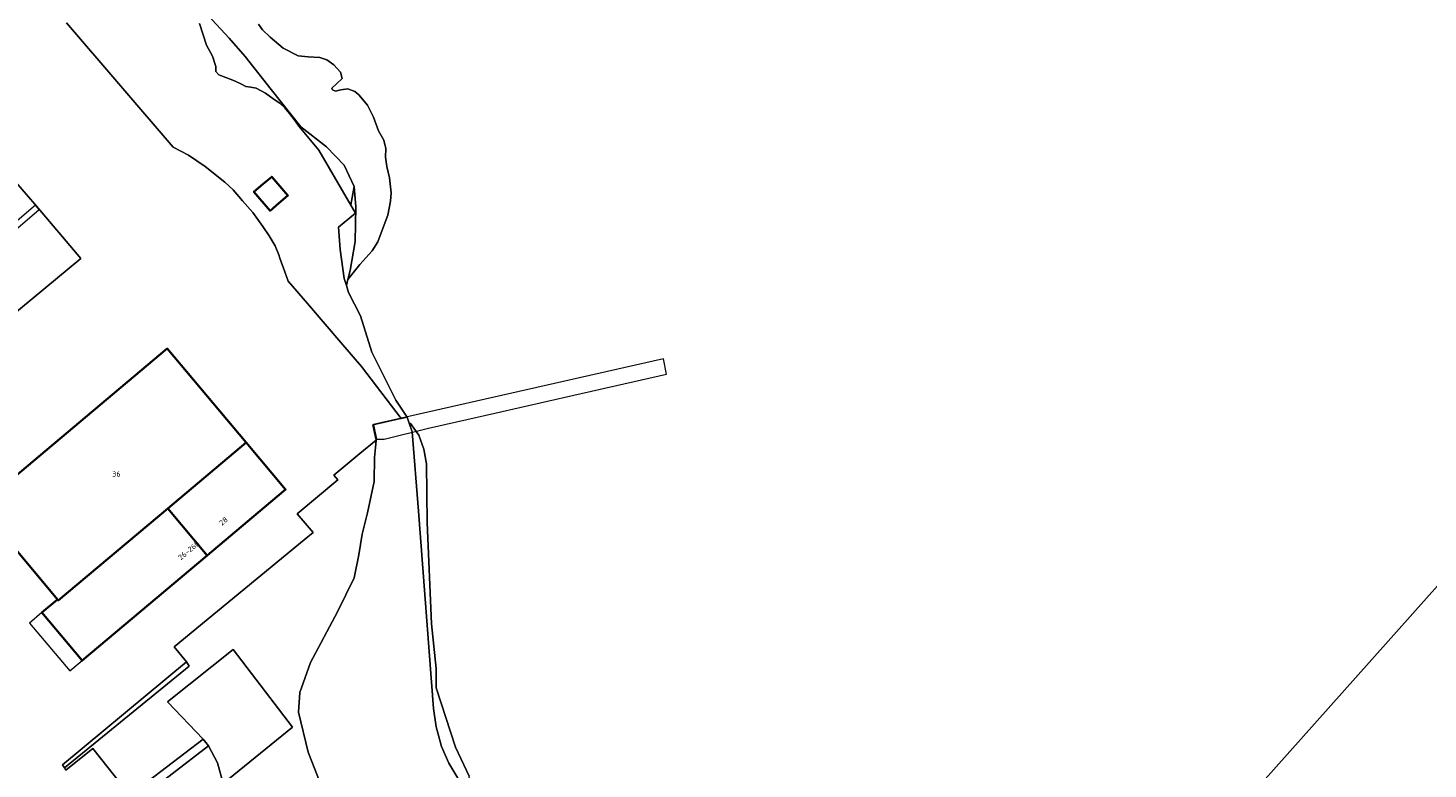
# Model space of a CAD drawing. Header units: metres. Extents: x 149984 to 156489, y 469398 to 478068.
# Tile 604 of 656: x 154035 to 154388, y 474676 to 474863. Entities that reach past the tile are written whole.
import ezdxf
from ezdxf.enums import TextEntityAlignment as Align

# ---------------------------------------------------------------- set-up
doc = ezdxf.new("R2010")
doc.units = ezdxf.units.M
doc.header["$LTSCALE"] = 0.75
for name, color, linetype, lineweight in [('B-WE-GR-RIET-GV', 252, 'Continuous', 13), ('B-WE-GR-STRUIK-GV', 252, 'Continuous', 13), ('B-WE-KW-KUNSTWERK_STEIGER-GV', 6, 'Continuous', 18), ('B-WE-OG-BEBOUWING-GV', 6, 'Continuous', 35), ('B-WE-OG-BEBOUWING-T18', 1, 'Continuous', 18), ('B-WE-OG-BEBOUWING_LUIFEL-GV', 6, 'Continuous', 18), ('B-WE-OG-TERREIN_BEGROEID-GV', 252, 'Continuous', 18), ('B-WE-OG-TERREIN_ERF-GV', 252, 'Continuous', 18), ('B-WE-OG-TERREIN_OEVER-GV', 252, 'Continuous', 18), ('B-WE-OG-TERREIN_ONBEGROEID_ZAND-GV', 252, 'Continuous', 18), ('B-WE-OG-WATER-GV', 252, 'Continuous', 18), ('B-WE-OG-WATER_HAVEN-GV', 252, 'Continuous', 18), ('B-WE-VH-ONVERHARD_ZAND-GV', 252, 'Continuous', 18), ('B-WE-VH-OPENVERHARDING_BETONSTRAATSTEEN-GV', 252, 'Continuous', 18)]:
    doc.layers.add(name, color=color, linetype=linetype, lineweight=lineweight)
doc.styles.add('NLCS-ISO-M750-T18', font='NLCS-ISO.ttf', dxfattribs={"height": 1.35})

msp = doc.modelspace()

# ---------------------------------------------------------------- linework, layer by layer
at = {"layer": 'B-WE-GR-RIET-GV', "flags": 128}
msp.add_lwpolyline([(154080.62, 474866.527), (154085.973, 474860.738), (154090.025, 474856.111), (154096.556, 474847.828), (154104.05, 474838.401), (154110.495, 474833.312), (154114.945, 474828.729), (154117.486, 474823.368), (154117.967, 474818.173), (154117.738, 474809.437), (154116.527, 474802.168), (154115.875, 474799.869), (154118.926, 474803.628), (154122.035, 474807.115), (154123.441, 474809.37), (154124.824, 474812.973), (154126.033, 474816.074), (154126.715, 474819.666), (154126.847, 474821.722), (154126.461, 474825.509), (154125.722, 474828.402), (154125.457, 474830.774), (154125.529, 474832.939), (154124.97, 474835.053), (154123.659, 474837.415), (154122.365, 474840.797), (154120.835, 474843.868), (154118.703, 474846.434), (154117.639, 474847.29), (154115.949, 474847.959), (154114.153, 474847.742), (154112.774, 474847.402), (154112.006, 474847.691), (154111.837, 474848.167), (154113.011, 474849.229), (154114.449, 474850.576), (154114.031, 474852.213), (154112.407, 474854.068), (154110.654, 474855.326), (154108.856, 474855.908), (154105.862, 474856.088), (154103.403, 474856.302), (154099.6, 474858.242), (154096.289, 474861.055), (154094.349, 474862.885), (154093.389, 474864.31)], dxfattribs=at)
at = {"layer": 'B-WE-GR-STRUIK-GV', "flags": 128}
msp.add_lwpolyline([(154078.49, 474864.43), (154080.25, 474859.03), (154081.77, 474856.19), (154082.57, 474853.63), (154082.61, 474852.32), (154083.33, 474851.49), (154085.11, 474850.81), (154087.33, 474849.99), (154089.06, 474849.18), (154090.15, 474848.53), (154091.46, 474848.39), (154092.78, 474848.17), (154095.13, 474846.86), (154097.3, 474845.31), (154098.73, 474844.35), (154099.98, 474843.21), (154101.2, 474841.75), (154102.58, 474839.87), (154103.545, 474838.526), (154108.591, 474832.474), (154116.652, 474818.676), (154116.659, 474818.684), (154117.486, 474823.368), (154114.945, 474828.729), (154110.495, 474833.312), (154104.05, 474838.401), (154096.556, 474847.828), (154090.025, 474856.111), (154085.973, 474860.738), (154080.62, 474866.527)], dxfattribs=at)
at = {"layer": 'B-WE-KW-KUNSTWERK_STEIGER-GV', "flags": 128}
for points in [[(154037.086, 474818.622), (153991.289, 474779.441), (153987.533, 474783.83), (153986.354, 474782.821), (153994.975, 474772.744), (153996.187, 474773.781), (153992.281, 474778.347), (154038.046, 474817.5)], [(154122.387, 474763.267), (154123.137, 474759.625), (154125.115, 474759.645), (154136.298, 474762.348), (154153.022, 474766.185), (154172.958, 474770.733), (154196.359, 474776.02), (154195.548, 474779.871), (154169.921, 474774.03)]]:
    msp.add_lwpolyline(points, close=True, dxfattribs=at)
at = {"layer": 'B-WE-OG-BEBOUWING-GV', "flags": 128}
for points in [[(154094.442, 474823.893), (154092.23, 474822.018), (154096.287, 474817.233), (154098.499, 474819.108), (154100.813, 474821.07), (154096.733, 474825.822)], [(154042.66, 474719.165), (154042.854, 474718.933), (154070.455, 474742.106), (154090.253, 474758.728), (154070.328, 474782.46), (154022.933, 474742.672)], [(154070.455, 474742.106), (154080.417, 474730.24), (154096.509, 474743.756), (154100.212, 474746.866), (154090.253, 474758.728)], [(154042.854, 474718.933), (154042.66, 474719.165), (154038.728, 474715.846), (154048.891, 474703.76), (154080.417, 474730.24), (154070.455, 474742.106)]]:
    msp.add_lwpolyline(points, close=True, dxfattribs=at)
at = {"layer": 'B-WE-OG-BEBOUWING_LUIFEL-GV', "flags": 128}
msp.add_lwpolyline([(154038.728, 474715.846), (154035.615, 474713.228), (154045.778, 474701.142), (154048.891, 474703.76)], close=True, dxfattribs=at)
at = {"layer": 'B-WE-OG-TERREIN_BEGROEID-GV', "flags": 128}
msp.add_lwpolyline([(154110.286, 474669.501), (154105.898, 474680.635), (154103.426, 474690.736), (154103.798, 474695.672), (154106.524, 474703.266), (154113.33, 474716.013), (154117.551, 474724.622), (154118.707, 474730.443), (154119.538, 474735.661), (154120.835, 474740.998), (154122.526, 474748.963), (154122.613, 474754.991), (154122.93, 474757.494), (154123.066, 474759.331), (154118.946, 474755.962), (154112.343, 474750.564), (154113.404, 474749.385), (154103.152, 474740.792), (154107.14, 474736.035), (154104.909, 474734.202), (154072.082, 474707.238), (154075.239, 474703.427), (154075.894, 474702.368), (154044.434, 474676.664), (154044.77, 474676.138), (154051.574, 474681.543), (154060.891, 474669.803), (154079.388, 474683.938), (154070.448, 474693.385), (154087.003, 474706.582), (154101.949, 474686.985), (154084.451, 474672.766), (154083.022, 474677.969), (154080.727, 474682.245), (154062.415, 474668.09)], dxfattribs=at)
msp.add_lwpolyline([(154044.434, 474676.664), (154075.894, 474702.368), (154075.239, 474703.427), (154043.916, 474677.473)], close=True, dxfattribs=at)
at = {"layer": 'B-WE-OG-TERREIN_ERF-GV', "flags": 128}
for points in [[(154044.77, 474676.138), (154044.434, 474676.664), (154043.916, 474677.473), (154075.239, 474703.427), (154072.082, 474707.238), (154104.909, 474734.202), (154107.14, 474736.035), (154103.152, 474740.792), (154113.404, 474749.385), (154112.343, 474750.564), (154118.946, 474755.962), (154123.066, 474759.331), (154123.068, 474759.356), (154122.219, 474763.196), (154129.227, 474764.808), (154129.335, 474764.833), (154119.365, 474777.956), (154114.664, 474783.428), (154105.694, 474793.869), (154100.881, 474799.471), (154099.998, 474801.841), (154098.787, 474805.299), (154098.474, 474806.087), (154097.575, 474808.351), (154096.057, 474810.895), (154094.436, 474813.237), (154091.904, 474816.8), (154089.371, 474819.753), (154086.939, 474822.503), (154084.911, 474824.439), (154079.941, 474828.415), (154075.68, 474831.271), (154071.845, 474833.267), (154044.918, 474864.609)], [(154044.918, 474864.609), (154071.845, 474833.267), (154075.68, 474831.271), (154079.941, 474828.415), (154084.911, 474824.439), (154086.939, 474822.503), (154089.371, 474819.753), (154091.904, 474816.8), (154094.436, 474813.237), (154096.057, 474810.895), (154097.575, 474808.351), (154098.474, 474806.087), (154098.787, 474805.299), (154099.998, 474801.841), (154100.881, 474799.471), (154105.694, 474793.869), (154114.664, 474783.428), (154119.365, 474777.956), (154129.335, 474764.833), (154130.87, 474765.186), (154128.049, 474769.463), (154121.95, 474781.561), (154119.076, 474790.736), (154116.102, 474796.583), (154115.545, 474798.382), (154114.993, 474800.162), (154113.985, 474807.421), (154113.531, 474813.117), (154117.867, 474816.596), (154116.652, 474818.676), (154108.591, 474832.474), (154103.545, 474838.526), (154102.58, 474839.87), (154101.2, 474841.75), (154099.98, 474843.21), (154098.73, 474844.35), (154097.3, 474845.31), (154095.13, 474846.86), (154092.78, 474848.17), (154091.46, 474848.39), (154090.15, 474848.53), (154089.06, 474849.18), (154087.33, 474849.99), (154085.11, 474850.81), (154083.33, 474851.49), (154082.61, 474852.32), (154082.57, 474853.63), (154081.77, 474856.19), (154080.25, 474859.03), (154078.49, 474864.43)], [(154032.15, 474824.404), (154036.893, 474818.848), (154048.561, 474805.182), (154018.047, 474779.985)]]:
    msp.add_lwpolyline(points, dxfattribs=at)
for points in [[(154094.442, 474823.893), (154096.733, 474825.822), (154100.813, 474821.07), (154098.499, 474819.108), (154096.287, 474817.233), (154092.23, 474822.018)], [(154080.417, 474730.24), (154048.891, 474703.76), (154038.728, 474715.846), (154042.66, 474719.165), (154022.933, 474742.672), (154070.328, 474782.46), (154090.253, 474758.728), (154100.212, 474746.866), (154096.509, 474743.756)]]:
    msp.add_lwpolyline(points, close=True, dxfattribs=at)
at = {"layer": 'B-WE-OG-TERREIN_OEVER-GV', "flags": 128}
msp.add_lwpolyline([(154115.545, 474798.382), (154115.875, 474799.869), (154116.527, 474802.168), (154117.738, 474809.437), (154117.967, 474818.173), (154117.486, 474823.368), (154116.659, 474818.684), (154116.652, 474818.676), (154117.867, 474816.596), (154113.531, 474813.117), (154113.985, 474807.421), (154114.993, 474800.162)], close=True, dxfattribs=at)
at = {"layer": 'B-WE-OG-TERREIN_ONBEGROEID_ZAND-GV', "flags": 128}
msp.add_lwpolyline([(154131.421, 474763.606), (154132.181, 474761.427), (154133.706, 474741.412), (154137.498, 474691.644), (154138.172, 474687.036), (154139.58, 474682.069), (154141.394, 474677.853), (154144.149, 474673.249), (154148.158, 474668.435), (154152.289, 474664.815), (154153.651, 474664.016), (154150.245, 474667.506), (154146.995, 474671.513), (154146.515, 474674.6), (154143.082, 474681.929), (154138.207, 474696.906), (154138.213, 474701.787), (154137.009, 474712.996), (154135.914, 474738.567), (154135.763, 474753.368), (154135.056, 474757.1), (154133.825, 474760.609), (154131.736, 474763.576)], close=True, dxfattribs=at)
at = {"layer": 'B-WE-OG-WATER-GV', "flags": 128}
for points in [[(154093.389, 474864.31), (154094.349, 474862.885), (154096.289, 474861.055), (154099.6, 474858.242), (154103.403, 474856.302), (154105.862, 474856.088), (154108.856, 474855.908), (154110.654, 474855.326), (154112.407, 474854.068), (154114.031, 474852.213), (154114.449, 474850.576), (154113.011, 474849.229), (154111.837, 474848.167), (154112.006, 474847.691), (154112.774, 474847.402), (154114.153, 474847.742), (154115.949, 474847.959), (154117.639, 474847.29), (154118.703, 474846.434), (154120.835, 474843.868), (154122.365, 474840.797), (154123.659, 474837.415), (154124.97, 474835.053), (154125.529, 474832.939), (154125.457, 474830.774), (154125.722, 474828.402), (154126.461, 474825.509), (154126.847, 474821.722), (154126.715, 474819.666), (154126.033, 474816.074), (154124.824, 474812.973), (154123.441, 474809.37), (154122.035, 474807.115), (154118.926, 474803.628), (154115.875, 474799.869), (154115.545, 474798.382), (154116.102, 474796.583), (154119.076, 474790.736), (154121.95, 474781.561), (154128.049, 474769.463), (154130.87, 474765.186), (154131.421, 474763.606), (154131.736, 474763.576), (154133.825, 474760.609), (154135.056, 474757.1), (154135.763, 474753.368), (154135.914, 474738.567), (154137.009, 474712.996), (154138.213, 474701.787), (154138.207, 474696.906), (154143.082, 474681.929), (154146.515, 474674.6)], [(154290.837, 474610.407), (154508.779, 474854.875)], [(154508.779, 474854.875), (154290.837, 474610.407)]]:
    msp.add_lwpolyline(points, dxfattribs=at)
at = {"layer": 'B-WE-OG-WATER_HAVEN-GV', "flags": 128}
msp.add_lwpolyline([(154018.047, 474779.985), (154048.561, 474805.182), (154036.893, 474818.848), (154032.15, 474824.404)], dxfattribs=at)
at = {"layer": 'B-WE-VH-ONVERHARD_ZAND-GV', "flags": 128}
msp.add_lwpolyline([(154144.149, 474673.249), (154141.394, 474677.853), (154139.58, 474682.069), (154138.172, 474687.036), (154137.498, 474691.644), (154133.706, 474741.412), (154132.181, 474761.427), (154131.421, 474763.606), (154130.87, 474765.186), (154129.335, 474764.833), (154129.227, 474764.808), (154122.219, 474763.196), (154123.068, 474759.356), (154123.066, 474759.331), (154122.93, 474757.494), (154122.613, 474754.991), (154122.526, 474748.963), (154120.835, 474740.998), (154119.538, 474735.661), (154118.707, 474730.443), (154117.551, 474724.622), (154113.33, 474716.013), (154106.524, 474703.266), (154103.798, 474695.672), (154103.426, 474690.736), (154105.898, 474680.635), (154110.286, 474669.501)], dxfattribs=at)
msp.add_lwpolyline([(154079.388, 474683.938), (154080.727, 474682.245), (154083.022, 474677.969), (154084.451, 474672.766), (154101.949, 474686.985), (154087.003, 474706.582), (154070.448, 474693.385)], close=True, dxfattribs=at)
at = {"layer": 'B-WE-VH-OPENVERHARDING_BETONSTRAATSTEEN-GV', "flags": 128}
msp.add_lwpolyline([(154062.415, 474668.09), (154080.727, 474682.245), (154079.388, 474683.938), (154060.891, 474669.803), (154051.574, 474681.543), (154044.77, 474676.138)], dxfattribs=at)

# ---------------------------------------------------------------- texts
at = {"layer": 'B-WE-OG-BEBOUWING-T18', "style": 'NLCS-ISO-M750-T18'}
msp.add_text('36', height=1.35, dxfattribs=at).set_placement((154057.519, 474750.829), align=Align.MIDDLE)
for s, p in [('28', (154084.534, 474738.922)), ('26-26b', (154075.773, 474731.563))]:
    msp.add_text(s, height=1.35, rotation=39.9, dxfattribs=at).set_placement(p, align=Align.MIDDLE)

doc.saveas('drawing.dxf')
